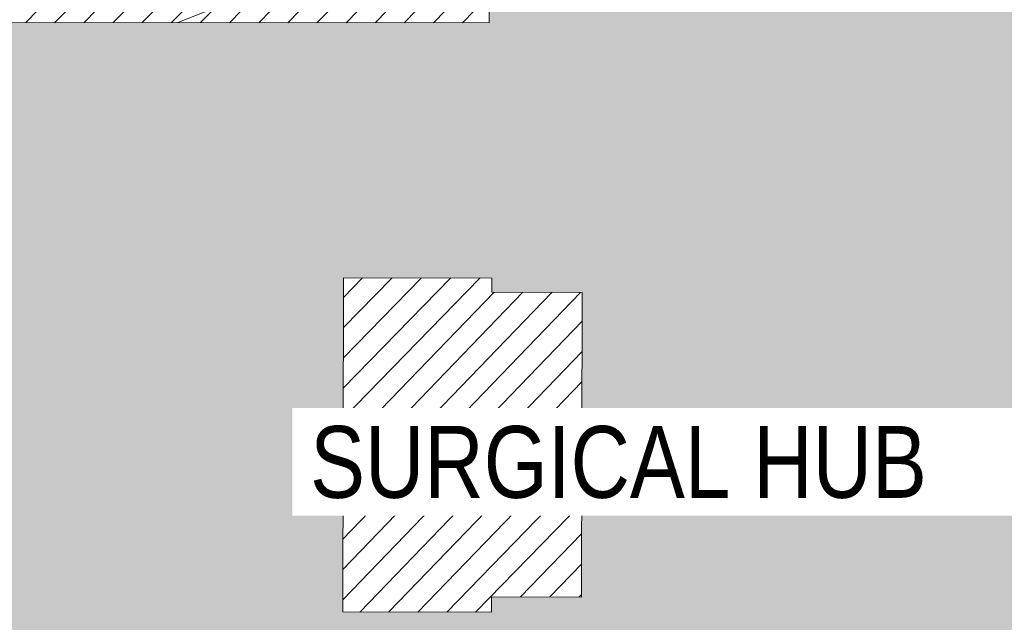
# Model space of a CAD drawing. Header units: millimetres. Extents: x -290717 to 520720, y -103372 to 287762.
# Tile 257 of 375: x 19553 to 60695, y 139046 to 164211. Entities that reach past the tile are written whole.
import ezdxf

# ---------------------------------------------------------------- set-up
doc = ezdxf.new("R2010")
doc.units = ezdxf.units.MM
doc.linetypes.add('IMPORT-HIDDEN2 _3_', pattern=[4762.5, 3175, -1587.5])
doc.linetypes.add('IMPORT-UG_ELEC_STREET LIGHTING_QLB2 _2_', pattern=[2700, 1500, -300.0000000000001, 0, -250, 150, -300.0000000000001, 0, -200])
for name, color, linetype, lineweight, true_color in [('01_DTM_CONTOUR_MNR', 7, 'Continuous', 9, 0xa5a552), ('12333-PUM-2D-U-0001-C01 - Rev2_REVIT IMPORT_dwg', 7, 'Continuous', 9, 0x767676), ('A_RHA_Line', 7, 'Continuous', 9, 0x00a600), ('PUM-CHAMBER EXTENTS', 6, 'IMPORT-HIDDEN2 _3_', 9, 0xff00ff)]:
    doc.layers.add(name, color=color, linetype=linetype, lineweight=lineweight, true_color=true_color)
doc.layers.add('A_RHA_Detail', color=7, linetype='Continuous', lineweight=9)
doc.layers.add('A_RHA_Text', color=7, linetype='Continuous', lineweight=9)
doc.styles.add('Arial Narrow', font='ARIALN.TTF', dxfattribs={"height": 3000})

# ---------------------------------------------------------------- blocks, each defined once
blk = doc.blocks.new('12333-PUM-2D-U-0001-C01 - Rev2_REVIT IMPORT_dwg_MGS62954_T2_Galway_ITM_3d_Rev1-2077680-Site Location Plan Existing')
at = {"layer": '01_DTM_CONTOUR_MNR', "color": 254, "true_color": 0xcccccc, "flags": 128}
blk.add_lwpolyline([(533930979.0969127, 725719029.6585271), (533935085.4094721, 725720582.326491)], dxfattribs=at)
blk = doc.blocks.new('12333-PUM-2D-U-0001-C01 - Rev2_REVIT IMPORT_dwg-1620468-Site Location Plan Existing')
at = {"layer": 'PUM-CHAMBER EXTENTS', "true_color": 0xfff4d4}
h = blk.add_hatch(dxfattribs=at)
h.set_pattern_fill('FP_14', style=0, pattern_type=2)
h.set_pattern_definition([(45, (-533641079.65, -725615854.3560001), (-618.7184335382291, 618.7184335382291), [])])
h.paths.add_polyline_path([(351699.72233876, 60394.56140982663), (351708.9931528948, 60906.25732133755), (352393.2163071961, 60898.13015711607), (353041.6677554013, 66223.39089320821), (353206.9931529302, 73966.25732144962), (353982.8594361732, 73952.7145251), (354317.3501528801, 76699.64382133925), (358888.3501528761, 76111.64382135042), (361222.350152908, 86809.64382132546), (361563.3501529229, 88895.64382133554), (363078.350152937, 90435.64382137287), (363904.3501529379, 101867.6438212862), (365385.1266995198, 110525.3932341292), (365230.9820148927, 110551.7047199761), (365498.4008083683, 111226.8875165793), (365470.0968050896, 111952.5482150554), (365624.7061381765, 111926.1574136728), (366051.350152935, 114420.6438213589), (364898.3501528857, 114331.6438213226), (360524.3501529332, 111561.643821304), (356416.7002318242, 111258.678218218), (357929.2858412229, 111182.0907012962), (360544.5530249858, 111349.5624075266), (360546.5568067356, 111049.5690885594), (355314.0187962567, 111014.6190039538), (355309.6134037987, 111177.0234435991), (355277.3501528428, 111174.643821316), (352644.3501529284, 114141.6438213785), (338239.8330883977, 112460.2766464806), (329804.3501528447, 111555.6438213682), (319532.3501528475, 110592.6438213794), (310517.3501528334, 109863.6438213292), (302620.3501528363, 109581.6438213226), (295825.3501529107, 109566.6438213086), (279813.3501529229, 106549.643821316), (276140.8366145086, 103581.1872824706), (276061.814112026, 103425.8629484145), (271406.8224872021, 105468.1551963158), (271509.3894614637, 105701.9358727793), (267649.350152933, 107463.6438213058), (260223.350152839, 100640.6438213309), (259796.3501529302, 72682.64382134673), (269496.3501528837, 64316.64382130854), (273776.3501529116, 63665.64382135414), (309011.3501528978, 62955.64382139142), (311037.3501528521, 62074.64382133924), (337339.3501528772, 60871.64382135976), (351699.5658924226, 60394.56660731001)])
h.paths.add_polyline_path([(268358.9909750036, 65556.86419186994), (264596.4920611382, 69167.41490751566), (264804.2082447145, 69383.8727354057), (266581.5988270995, 67470.36930634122), (268566.7072650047, 65773.32227584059), (268393.5501527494, 65592.87780157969)])
h.paths.add_polyline_path([(332379.887152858, 67575.85382149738), (302320.8871528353, 68122.8538214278), (302332.4158496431, 68783.33241919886), (280169.8095181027, 69186.63780598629), (280330.3604934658, 78384.59702432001), (275960.0958838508, 78464.13017966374), (276108.0612945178, 86595.19465455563), (280450.151176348, 86519.4031937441), (280756.2778082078, 103341.6855813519), (302910.5740271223, 102938.5317815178), (302921.4142533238, 103534.2289657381), (310787.9439886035, 103391.0774384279), (310815.0515438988, 104880.7045066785), (318228.828162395, 104745.7919744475), (318301.0448391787, 108714.2766025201), (322633.8020448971, 108635.4310593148), (322539.6341878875, 103240.5581443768), (349750.1643799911, 102745.3933022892), (349310.9351529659, 74176.42282136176), (332506.0083566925, 74506.52523825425), (332420.225768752, 69792.56032023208)])
h.paths.add_polyline_path([(262373.7501529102, 72788.24382131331), (262335.6501528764, 75226.64382130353), (265345.5501529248, 75226.64382130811), (265383.6501528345, 72864.44382133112), (265304.2827260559, 72862.43451938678)])
h.paths.add_polyline_path([(261383.1501528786, 75912.44382136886), (261459.3501528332, 80789.24382133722), (267517.2501529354, 80713.04382135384), (267441.050152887, 75836.24382130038), (261504.3495088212, 75910.91930116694)])
h.paths.add_polyline_path([(302573.8228673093, 78329.52926304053), (302592.4407276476, 78963.90062831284), (306343.567266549, 78898.43991812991), (306598.9518629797, 91613.85658206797), (302817.4785721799, 91689.80612071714), (302824.7187942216, 92271.10215000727), (296640.3411529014, 92395.32482125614), (296360.3411528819, 78454.32482147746), (302538.3452618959, 78330.24181806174)])
h.paths.add_polyline_path([(261840.3501529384, 80865.44382136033), (261687.9501528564, 92981.24382131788), (264050.1501528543, 92981.2438213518), (264202.5501529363, 80865.44382139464), (263838.6680771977, 80865.44382138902)])
h.paths.add_polyline_path([(274664.4282881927, 104261.9875886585), (272430.0401462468, 105281.7542374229), (273799.1437452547, 104582.3695657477), (274486.1144024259, 104328.01044291)])
h.paths.add_polyline_path([(315481.3501528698, 115683.6438212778), (326437.165211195, 116343.5766866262), (364189.350152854, 120948.6438212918), (366744.3501529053, 124721.6438213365), (363517.3501528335, 126053.6438213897), (359872.3501529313, 126432.6438213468), (352849.3501528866, 126181.6438212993), (339104.3501528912, 124625.643821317), (335451.3501528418, 124514.6438212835), (325145.3501528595, 123235.643821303), (319635.3501528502, 122976.6438213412), (314446.3501528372, 122493.6438213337), (313566.3501528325, 118980.6438212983)])
h.paths.add_polyline_path([(322305.050152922, 119194.0438212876), (322152.6501528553, 121403.8438213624), (326724.6501528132, 121784.8438213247), (326877.0501529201, 119498.8438214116), (323355.1979919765, 119264.0536772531)])
h.paths.add_polyline_path([(328629.650152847, 120870.443821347), (328477.2501528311, 122089.6438212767), (329810.7501529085, 122242.0438213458), (329963.1501528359, 121022.8438213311), (328841.3815410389, 120894.6416942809)])
h.paths.add_polyline_path([(317352.0501528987, 121480.0438213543), (317352.0501528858, 121861.0438214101), (317618.7501528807, 121856.3885555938), (317618.7501528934, 121480.043821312), (317362.3608135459, 121480.0438213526)])
h.paths.add_polyline_path([(331601.4501528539, 122089.6438213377), (331144.2501528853, 122242.0438213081), (331258.5501528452, 122623.0438213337), (331715.7501528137, 122470.6438213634), (331644.5503212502, 122233.3110493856)])
blk.add_blockref('12333-PUM-2D-U-0001-C01 - Rev2_REVIT IMPORT_dwg_MGS62954_T2_Galway_ITM_3d_Rev1-2077680-Site Location Plan Existing', (-533641079.6498471, -725615854.3561786))

msp = doc.modelspace()

# ---------------------------------------------------------------- hatches: boundary and pattern name
at = {"layer": 'A_RHA_Detail', "true_color": 0xc0c0c0}
h = msp.add_hatch(color=9, dxfattribs=at)
h.paths.add_polyline_path([(-80880.60083898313, -68502.79057078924), (-80400.86592458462, -68483.4150911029), (-80400.86592458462, -62984.64684182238), (-24474.85765180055, -63009.32043784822), (-24456.14471274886, -50840.30023854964), (-36622.55041054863, -50831.65104346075), (-36622.5504104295, -44228.57792609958), (-50959.05265825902, -44213.68205212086), (-50959.05265825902, -42573.78171509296), (-54563.93258049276, -42571.21897729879), (-54565.69773355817, -45054.17447471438), (-92408.82109324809, -45027.27149617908), (-92411.78875845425, -49201.74309219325), (-100061.9988811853, -49201.74309219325), (-100052.221444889, -64852.82557835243), (-86120.90825231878, -64852.82557835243), (-86092.16626519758, -62957.90041523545), (-84861.10047611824, -62957.90041520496), (-84854.79054275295, -68240.10973718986), (-80870.60226895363, -68240.10973718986)])
h.paths.add_polyline_path([(-137238.9269955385, -68461.93840922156), (-132719.7426408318, -68433.06336920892), (-132847.0731201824, -62850.0428228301), (-130454.6837966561, -62916.63108081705), (-130498.2830220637, -61355.8539363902), (-117581.136331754, -61423.42893434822), (-117492.3908565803, -49183.91309186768), (-125136.5200282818, -49178.47881939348), (-125133.5727033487, -45032.61887132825), (-163007.1824077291, -45005.69421944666), (-163007.1824077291, -44090.29634113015), (-163123.8521375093, -44090.21339942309), (-163122.6389897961, -42383.751842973), (-166563.8543420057, -42383.75184295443), (-166565.0349082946, -44044.3982420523), (-193158.4656786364, -44025.49275802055), (-193195.152889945, -62863.6565097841), (-137269.7106414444, -62916.63108078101), (-137254.3708868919, -65679.90523788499)])
h.paths.add_polyline_path([(120310.9497607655, -32334.2823016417), (120312.4652266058, -31610.73011961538), (133451.2244789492, -31638.24899384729), (133469.2230092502, -19717.98315777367), (121295.7536929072, -19692.48606427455), (121319.8434528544, -8190.941560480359), (112277.0825929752, -8172.001674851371), (112263.1769726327, -14811.12345451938), (78285.85310969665, -14739.95861435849), (78292.82277619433, -8167.077575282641), (76545.55099677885, -8163.40371230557), (69355.76844230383, -8152.931592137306), (69353.66597202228, -9156.746357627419), (68372.60878942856, -9154.691552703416), (68372.60878942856, -13705.52853212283), (69333.72334743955, -13707.54156767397), (69325.07112544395, -16249.53369225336), (66623.4489111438, -16249.53369225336), (66619.79243932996, -17995.29925522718), (65989.07757491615, -17995.29925522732), (65985.44262769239, -19730.78799479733), (57152.23993372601, -19712.28702423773), (57127.42535098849, -31559.89461998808), (70277.87165423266, -31587.43801817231), (70277.87165428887, -32271.74147154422), (78263.96947906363, -32285.12944888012), (78266.62669288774, -31019.79372153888), (112335.8856506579, -31091.15111856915), (112335.8856506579, -32317.57330550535), (119781.4233959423, -32333.17321910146)])
h.paths.add_polyline_path([(7503.71740934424, -1791.43926322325), (15482.43097389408, -674.0213230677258), (15484.0826184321, 148.1327206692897), (56188.28042539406, 205.5276654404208), (56155.8432600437, 14338.31663138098), (18016.62665932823, 14236.4814953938), (17967.9025208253, 34313.18372075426), (21727.10644861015, 34324.06926249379), (21708.9097307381, 40608.10218319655), (18009.66447156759, 40608.10218325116), (17995.54603703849, 45483.75063445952), (9770.084212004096, 45420.63294734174), (3966.216019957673, 45443.14492469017), (3984.771235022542, 14176.56786831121), (1023.062455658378, 14176.56786840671), (-276.5134647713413, 14190.52623465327), (-231.6790044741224, 5976.811441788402), (-226.4491536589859, 193.7444677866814), (1220.250839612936, 179.5999159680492), (7477.609307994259, 143.2867556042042), (7488.638446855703, -674.0213230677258)])
h.paths.add_polyline_path([(77755.59663317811, 53.47451145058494), (77729.51881611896, 1699.844979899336), (94464.47132486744, 1659.976083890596), (94606.37913471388, 17991.39023626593), (88810.41901146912, 18015.03260816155), (88799.89418497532, 14436.74271609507), (69413.88950349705, 14457.87738898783), (69377.35724448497, 99.62816357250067), (70760.85642036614, 92.0068082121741)])
h.paths.add_polyline_path([(61252.12079698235, 46453.95617369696), (105774.7348988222, 46472.68783510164), (105768.2642197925, 61852.61234310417), (92285.13876306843, 61852.61234310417), (92308.59670397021, 65784.30757142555), (96107.46680002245, 65767.6044524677), (96059.6808111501, 75209.20847378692), (101084.8427276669, 75071.88872768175), (104988.0046543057, 74765.36560410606), (108403.6894220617, 74363.84089439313), (112009.2703903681, 73787.25420864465), (115645.3524814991, 73049.69667210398), (116890.8108050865, 72761.69136255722), (120208.9929832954, 71893.18353872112), (120865.241739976, 71703.68487155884), (124135.6329505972, 70669.67317909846), (127435.6253142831, 69480.50055823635), (127820.4368655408, 69394.93141813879), (128274.3081769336, 69331.69585757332), (128731.879114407, 69306.66104520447), (129189.9401456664, 69320.00258265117), (129645.2782985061, 69371.62688830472), (130094.6997111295, 69461.17185607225), (130535.0520071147, 69588.00939078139), (130963.2464342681, 69751.2498188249), (131376.279516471, 69949.74812593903), (131771.254123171, 70182.11198906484), (132162.5575600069, 70460.54046602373), (132496.0921582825, 70741.69081117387), (132820.8713676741, 71064.98072578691), (133117.4593294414, 71414.31364276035), (133383.77568926, 71787.23923958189), (133616.5473239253, 72178.53728446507), (133817.1647262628, 72590.54524901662), (133982.6025969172, 73017.89547517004), (134111.7005086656, 73457.59040804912), (134203.5529320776, 73906.545904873), (134257.5155882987, 74361.61286220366), (134272.5462649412, 74819.59931534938), (134250.5259874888, 75277.29281749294), (134189.6227572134, 75731.48297750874), (134090.9274700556, 76178.98397761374), (133955.1324028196, 76616.65691996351), (133783.1900598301, 77041.4318434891), (133576.3064937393, 77450.3292564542), (133335.9328436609, 77840.48103831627), (133063.7551572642, 78209.15055536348), (132761.6825665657, 78553.75185442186), (132431.8338935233, 78871.86780505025), (132076.5227904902, 79161.26705200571), (131698.2415079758, 79419.91966864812), (131299.6434187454, 79646.01139199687), (131093.5942456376, 79746.34209763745), (132146.0467355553, 83110.22226149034), (122787.763295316, 86282.54285521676), (121604.3555410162, 82800.35918872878), (117095.9864226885, 83870.84033788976), (116841.9598400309, 83526.35449576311), (116120.5435466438, 91221.9361197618), (110237.7341284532, 91274.27491024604), (110194.3680786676, 90435.39030217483), (104988.0046543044, 90486.49901569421), (104973.2761846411, 94309.82427956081), (103746.1314668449, 94309.82427962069), (103839.9937121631, 122852.1474272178), (96365.09202303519, 122931.9599471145), (96350.3400238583, 123952.416858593), (104555.5505249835, 123902.1925258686), (104607.3234457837, 120248.5396157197), (125502.5015002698, 120134.193340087), (125662.0200253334, 137657.3796883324), (114479.5865733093, 137699.2256881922), (114382.3062641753, 129149.9458158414), (104644.1590035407, 129187.997507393), (104577.9931702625, 126217.3903165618), (101184.4926405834, 126159.1566967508), (101264.6166812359, 135959.2655565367), (89967.23177303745, 135988.8856164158), (89927.63362986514, 125823.6463181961), (93630.53562299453, 125840.7948842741), (93580.6568888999, 122931.9599471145), (88697.38835373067, 122904.7310127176), (88679.38989541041, 95739.0914377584), (86378.25848993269, 95739.0914377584), (86378.18187189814, 96178.10083375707), (83279.5074328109, 96200.92083330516), (83273.62493422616, 95735.74732136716), (70169.67509616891, 95733.22421950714), (70166.2684274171, 96272.07409350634), (66674.99731291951, 96257.14073659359), (66654.74538556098, 95755.71092140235), (65784.77231076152, 95755.71092140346), (65887.65094981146, 117470.6305650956), (53473.34271625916, 117487.9046429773), (53434.44066306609, 98570.4634906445), (40649.41626913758, 98570.46349066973), (40610.16711556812, 94406.01479082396), (38853.82372865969, 94410.36303444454), (38848.65589191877, 89463.65332732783), (40612.46601909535, 89518.45976927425), (40665.38257359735, 86257.73741131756), (38372.19584673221, 86305.7230928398), (38369.79373532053, 76901.0507917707), (50937.95125076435, 76944.40198877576), (50922.88567283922, 74598.78180893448), (56484.90611318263, 74588.85093774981), (56484.9061131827, 75194.85181998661), (92465.40372273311, 75233.02581663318), (92645.92783659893, 71766.64845097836), (89810.5550181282, 69362.83965827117), (85313.16173971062, 69360.94750424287), (85313.16173971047, 66907.40508090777), (75210.14498260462, 66903.15451592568), (75210.14498260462, 63815.70944554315), (70819.40014306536, 63815.70999204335), (70819.21601502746, 64253.35708063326), (69456.8341568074, 64253.35708063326), (69455.71957374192, 66901.99623168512), (61303.3285675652, 66898.56680686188), (61304.56054652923, 63970.32021231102), (70500.41048205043, 63970.32021223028), (70500.40885431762, 61852.59006210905), (61245.64388480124, 61848.69637492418), (61252.12079698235, 46455.07044720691)])
h.paths.add_polyline_path([(-17153.16561239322, 48569.32684293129), (-17153.16561227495, 60770.38083690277), (-29362.88357762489, 60774.7042869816), (-29362.88357762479, 67399.20394583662), (-43507.25361058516, 67405.01911302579), (-43488.53133082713, 69093.07334179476), (-45766.41866234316, 69109.32868391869), (-45794.34620035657, 67405.01911302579), (-47272.11273197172, 67404.21245453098), (-47272.44887636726, 66454.91798912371), (-86004.56386335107, 66468.6329952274), (-86006.66970790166, 60521.58362724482), (-92662.8772251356, 60521.58362724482), (-92666.53762789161, 50184.35611936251), (-79752.016597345, 50179.78302554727), (-79752.016597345, 48591.49323813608), (-17157.71631240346, 48569.32845421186)])
h.paths.add_polyline_path([(-201056.4185879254, 48628.75479108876), (-138377.9751621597, 48634.64535782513), (-138377.9751621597, 50133.28202330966), (-125467.710581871, 50134.49533928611), (-125468.6909603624, 60566.19036866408), (-132186.8595615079, 60565.86652591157), (-132187.4203588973, 66533.01978768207), (-170643.3098734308, 66805.61809689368), (-170643.3098732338, 67738.78475851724), (-200340.0100486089, 67488.93693767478), (-200348.7175167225, 60827.7802510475), (-201057.5650552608, 60827.71357562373), (-201056.6510294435, 51102.0431337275)])
h.paths.add_polyline_path([(-240051.5126725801, 54769.1949116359), (-239444.4902595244, 54811.10754483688), (-239186.5396225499, 54841.92927608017), (-238764.8191578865, 54940.98166103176), (-238382.4735933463, 55122.46891391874), (-237990.3402229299, 55354.87497237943), (-237269.2031026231, 55936.21514997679), (-237030.2712443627, 56228.66101920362), (-236793.0039600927, 56569.31473977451), (-236554.5880579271, 57004.26389721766), (-236432.7219585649, 57267.46508911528), (-236300.0815274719, 57753.26239002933), (-236250.7285154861, 58017.17885687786), (-236235.6490610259, 58516.21786795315), (-236233.2538430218, 58987.85640057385), (-236213.702979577, 59823.48083772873), (-236363.8287856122, 59820.8603820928), (-236634.0279869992, 60698.06075831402), (-236391.9547756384, 61432.1972634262), (-236225.4740089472, 61435.10319604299), (-236201.6036570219, 62637.68779599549), (-232563.5271750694, 62639.28734435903), (-232563.5271750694, 63049.03842407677), (-232732.1945866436, 63049.15302221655), (-232860.1521278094, 63457.9589027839), (-232731.6068089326, 63914.24862701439), (-232560.8209657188, 63914.24862701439), (-232521.9864006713, 70597.99604498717), (-240628.6947850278, 70598.85496274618), (-240629.7923196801, 72350.98321581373), (-246412.6011213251, 72347.36085937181), (-246412.6011213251, 70616.45923939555), (-254449.5805725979, 70618.60952619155), (-254454.637144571, 70754.06491724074), (-254469.7140363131, 73191.6627625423), (-263883.2532625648, 73267.83063692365), (-263902.4181505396, 68260.74348557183), (-263714.8217520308, 68259.82096576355), (-263552.9672900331, 67819.6543439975), (-263719.0883117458, 67392.20684197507), (-263913.629869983, 67392.20684288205), (-263956.7001914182, 58633.76423459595), (-260181.1963171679, 58611.22607638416), (-260192.3146984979, 56354.25111578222), (-257184.684388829, 56339.46086010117), (-257213.4419958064, 57092.93866025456), (-257338.5163846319, 57093.27331227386), (-257471.0109295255, 57531.7457231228), (-257338.5163845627, 58062.22513700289), (-257203.4956297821, 58064.06881293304), (-257173.5751889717, 58598.54056827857), (-256478.2273617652, 58575.27357918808), (-256478.2273617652, 58788.51859477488), (-256013.0091299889, 58911.92701537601), (-255397.0786589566, 58780.99767608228), (-255397.0786664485, 58595.98242230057), (-243809.8853614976, 58585.92793205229), (-243805.3570672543, 58352.04527760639), (-243740.9394682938, 57884.52572396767), (-243619.083060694, 57421.84877501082), (-243424.3877541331, 56943.65915328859), (-243247.1437899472, 56608.24157716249), (-243003.0710577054, 56249.99021479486), (-242732.2093200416, 55932.75703086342), (-242371.7230179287, 55603.12658814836), (-242141.2551255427, 55424.88676771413), (-241804.9643038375, 55216.88439829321), (-241529.464082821, 55077.02869058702), (-241100.6275144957, 54917.18295005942), (-240836.2134980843, 54840.82833179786), (-240453.4486196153, 54788.6078413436), (-240203.3756532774, 54776.52967577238)])
h.paths.add_polyline_path([(40276.69022620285, 59895.3641775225), (40328.62676026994, 69196.9439153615), (36588.99968782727, 69217.82459101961), (36619.46637569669, 74674.25962431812), (32264.36460075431, 74687.02318924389), (32233.48293864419, 69156.26826309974), (11916.69390488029, 69269.70959690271), (11966.66200108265, 78218.75165977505), (29087.50901742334, 78123.15526811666), (29143.44567202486, 88141.13700481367), (15719.34879623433, 88216.09212957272), (15732.60379610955, 90589.99788900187), (4594.294101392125, 90652.19003492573), (4525.129359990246, 78265.12250452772), (10096.76365550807, 78234.01258734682), (10077.43887221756, 74773.03821913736), (4547.641142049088, 74803.91453678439), (4465.579974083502, 60107.16002351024), (19125.89094757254, 60025.30234268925), (19139.86249371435, 62527.53804648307), (31738.59196305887, 62457.19146407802), (31724.55430855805, 59943.11609818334), (38369.79364222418, 59906.01157297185)])
h.paths.add_polyline_path([(-246083.0241259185, 72334.29150213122), (-246083.0594797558, 72334.30275087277), (-246208.2905500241, 72334.29150213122)])
h.paths.add_polyline_path([(-114575.3004830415, 112178.0758696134), (-114575.3246436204, 112178.0758696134), (-114707.2752166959, 115801.5811617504)])
h.paths.add_polyline_path([(-154699.9178766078, 101760.4080976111), (-114382.0503338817, 101776.0542915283), (-114382.0503338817, 106926.936016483), (-113755.641395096, 106927.1791078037), (-113757.5507412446, 111847.2721532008), (-114431.6837526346, 111847.2721532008), (-114431.8098651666, 112178.075869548), (-114575.3004830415, 112178.0758696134), (-114578.9984943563, 121707.2390834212), (-123056.9849702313, 121707.2390834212), (-123068.8201032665, 156452.7036899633), (-119381.2340625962, 156454.1347343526), (-119381.2340625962, 160165.8603541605), (-115501.031452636, 160167.3661472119), (-115503.3750945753, 166206.5793118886), (-132411.7987151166, 166599.6604729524), (-132411.8243306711, 166665.6603411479), (-135275.0124468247, 166664.5489553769), (-135275.0124468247, 166628.1883102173), (-135911.3205077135, 166628.1944503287), (-135911.3479256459, 166352.1604668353), (-152521.1633846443, 166345.7145607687), (-152518.3680955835, 159142.6836790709), (-150699.3133726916, 159117.9265656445), (-150755.6690356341, 122560.6912032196), (-151059.2005266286, 122560.6912032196), (-151061.0981347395, 121302.4374931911), (-154138.3148337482, 121372.6012653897), (-154138.3148337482, 121865.183451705), (-154704.3888425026, 121867.2611370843), (-154688.5451973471, 119352.3937021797), (-154745.5933227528, 119352.3715636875), (-154745.5763474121, 118722.1532660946), (-160794.1544526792, 118748.744283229), (-160794.1544527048, 119410.5425977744), (-163852.1622693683, 119422.408321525), (-163855.0715294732, 118762.2003111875), (-167568.6765459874, 118778.5256058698), (-166634.6619849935, 124395.1277019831), (-166843.6206842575, 124471.2090400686), (-167568.6765459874, 124707.6250904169), (-168028.2173235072, 124841.3808643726), (-168630.5006276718, 124991.3056740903), (-169238.2056070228, 125117.4693074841), (-169850.3952285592, 125219.6772877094), (-170466.1255403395, 125297.7720169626), (-171089.1102599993, 125351.8553033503), (-171704.4065937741, 125381.1774254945), (-172325.0479971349, 125386.3595015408), (-172782.2248668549, 125374.5832363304), (-173401.7764236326, 125337.4554476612), (-174019.3926983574, 125276.0328036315), (-174634.1213722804, 125190.4100127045), (-175245.0145766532, 125080.7190996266), (-176047.1958093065, 124895.7675261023), (-176665.4852587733, 124724.7228134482), (-177045.3001228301, 124609.1129151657), (-177631.5127793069, 124405.2077276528), (-176665.4852586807, 118818.5158793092), (-177558.9402083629, 118822.4435769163), (-177662.2853368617, 125263.4341236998), (-176365.3912352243, 126542.9270807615), (-159462.2970490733, 126319.9103917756), (-157057.7396790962, 128609.0850976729), (-157060.6673204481, 136153.1661957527), (-158638.8016610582, 137740.2441626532), (-159352.3735831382, 137740.2441626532), (-161634.4140635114, 140201.1078539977), (-168727.9404946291, 140256.8191147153), (-171035.0401162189, 137942.884730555), (-174184.1459014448, 137942.884730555), (-176460.1168228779, 140292.2858551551), (-177341.68569345, 140292.285855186), (-177341.7114445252, 140358.4281613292), (-183428.5803825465, 140356.0660244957), (-185921.6385984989, 137917.4639097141), (-185921.6385985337, 131757.309115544), (-186906.8767412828, 131756.9267734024), (-187725.3914540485, 130809.9989183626), (-187724.0588902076, 127376.1828149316), (-186481.0281350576, 126304.557648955), (-186479.4846755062, 122327.2959175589), (-185176.2828158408, 121059.4673825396), (-180304.1129154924, 121059.4673825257), (-180304.1136492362, 118802.0484409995), (-193555.3706955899, 118802.0484409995), (-193555.3686998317, 133117.8341649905), (-192593.6442938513, 133118.2073819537), (-192593.6442938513, 134200.8158367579), (-192224.6284783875, 134200.9592041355), (-192225.5653014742, 136615.0101267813), (-192595.0012461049, 136615.0101267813), (-192595.4357332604, 137734.4745166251), (-193589.2709668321, 137734.4746851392), (-193589.2685988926, 147474.5705834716), (-193163.2062206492, 147492.8644728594), (-192606.8095195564, 147551.4951472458), (-192359.9383250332, 147589.5931622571), (-192199.8207947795, 147616.5827293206), (-191882.7548926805, 147682.9245600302), (-191568.5380071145, 147761.6632019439), (-191020.2573150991, 147932.4221712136), (-190950.5841382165, 147955.8263236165), (-190647.7999969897, 148070.951423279), (-190349.769078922, 148197.8750093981), (-190056.9509284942, 148336.4013817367), (-189769.7970512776, 148486.316942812), (-189375.4954991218, 148717.2624196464), (-189132.9060261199, 148873.2749095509), (-188867.5421091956, 149059.0543930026), (-188609.6764469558, 149255.1087866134), (-188354.9814056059, 149465.3525772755), (-188079.6339208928, 149713.8792482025), (-187884.9836199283, 149901.8220103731), (-187538.2510284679, 150274.4802367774), (-187446.2998447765, 150378.396083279), (-187241.3270201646, 150629.2310214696), (-187046.3599558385, 150887.9197697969), (-186861.699277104, 151154.0634500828), (-186546.1373636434, 151669.8298752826), (-186524.4196769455, 151707.063245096), (-163675.289831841, 151669.8298752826), (-163687.5843044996, 148134.0767945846), (-157303.6541541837, 148136.4921063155), (-157303.6541541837, 155759.9150161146), (-157557.4317586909, 155765.0384228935), (-157555.9168973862, 166678.0466575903), (-187009.2021991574, 166699.7464767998), (-187013.0952111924, 162054.4009359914), (-188707.1775469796, 162044.5925187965), (-188705.9961893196, 155021.5333641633), (-188737.9999316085, 154650.5326603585), (-188799.0133970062, 154283.1866125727), (-188857.2045401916, 154035.4341107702), (-188966.1106131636, 153679.3368924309), (-189102.6200311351, 153332.8820747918), (-189265.8911677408, 152998.2056672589), (-189454.9174010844, 152677.3710606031), (-189645.2484685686, 152421.322012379), (-189916.9563410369, 152104.2450531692), (-190212.7041973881, 151809.4634871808), (-190530.6686598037, 151538.7947475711), (-190868.889367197, 151293.9075915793), (-191225.2810786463, 151076.3118324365), (-191597.6465194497, 150887.3490190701), (-192092.8415776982, 150682.5621956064), (-192485.2937347, 150569.6612301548), (-192903.8930807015, 150482.2408890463), (-193187.215491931, 150440.8868273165), (-193594.1866364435, 150407.1257787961), (-193594.5953882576, 151459.989522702), (-205369.2399268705, 151455.4201248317), (-205354.452352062, 113350.0822379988), (-207187.1580384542, 113349.3709450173), (-207184.3024929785, 105991.0636522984), (-205312.8709512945, 105991.0636522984), (-205311.2365670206, 101769.6553082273), (-175488.645120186, 101781.2285901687), (-175488.645120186, 110889.6985621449), (-154703.462766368, 110897.5679794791), (-154700.5193329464, 103310.2697088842)])
h.paths.add_polyline_path([(193735.9435692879, 113047.8274775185), (208865.0938716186, 114991.026643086), (208976.1154122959, 114126.6471161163), (216447.8967330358, 115086.3281915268), (216038.7305308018, 118271.970241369), (232648.5073383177, 120405.3421627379), (233425.9936153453, 114352.0734369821), (240632.2017567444, 115277.6440986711), (239854.8412683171, 121329.9334728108), (256406.8682407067, 123455.8879629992), (257091.7572256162, 118089.1198988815), (264572.287122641, 119040.8180953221), (261877.8350554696, 138524.7609215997), (259178.7147038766, 138221.6086023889), (259197.3483654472, 137439.0084132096), (254686.1480587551, 136897.0007613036), (255412.6810205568, 131314.8303174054), (240852.7447965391, 129522.4514055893), (239771.0426540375, 137918.8519126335), (240649.582243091, 138010.1984551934), (240062.3063116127, 142776.6750342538), (239165.7694641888, 142685.0143484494), (237630.9646614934, 151018.3171733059), (266172.8791088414, 154560.7889781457), (271297.187694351, 142612.4006970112), (276531.7397502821, 144861.0987145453), (274941.5029779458, 148527.903728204), (302074.530765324, 160134.9084326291), (300215.9323773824, 164320.1841173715), (301528.161327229, 164907.0997990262), (300405.1237791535, 167477.8916353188), (299016.6944531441, 166945.7181825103), (295626.7488506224, 174518.7544287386), (294333.0289184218, 177537.1551681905), (287288.847594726, 174518.7544287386), (289427.6893504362, 169661.0163464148), (272956.7816584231, 162557.1203578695), (271943.2187786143, 164897.4305293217), (267016.3118217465, 162764.0369715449), (268502.3094164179, 159357.043014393), (265200.4029571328, 157946.4096681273), (226856.4166955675, 153146.7821791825), (227510.3041274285, 148852.0205335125), (228280.9873164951, 141179.0007484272), (227302.3544112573, 141050.2812999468), (227895.3788231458, 136433.1758633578), (228748.5501749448, 136523.8855003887), (229602.307730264, 128023.7667641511), (217691.2359889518, 126493.8999679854), (217642.3600127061, 126874.4332670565), (215138.5007311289, 126552.8357430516), (215194.9980427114, 126112.9650749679), (215015.6132225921, 126089.9247571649), (214840.967257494, 127449.6644606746), (192258.7012018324, 124549.1816390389), (193486.3576426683, 114991.026643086)])
h.paths.add_polyline_path([(-78076.24179098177, 117605.518872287), (-78076.23951907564, 117610.0871212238), (-78070.31812256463, 129485.733079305), (-74723.15926546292, 129478.3852560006), (-74723.15926546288, 125435.7860625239), (-48015.64546089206, 125380.0246061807), (-47996.55031653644, 135872.5822179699), (-61198.159180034, 135901.5630078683), (-74714.72264147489, 135923.5088764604), (-74723.62876031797, 131865.2975510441), (-78070.31812256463, 131872.6421692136), (-78062.97909490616, 149549.768943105), (-58292.26570494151, 149541.5607197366), (-58292.26570494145, 148946.2407608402), (-37707.70924049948, 148937.6946534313), (-37707.70924049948, 159740.0690313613), (-44148.26955758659, 159742.7429641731), (-44148.26955758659, 162961.3319175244), (-49829.95437586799, 162961.3319175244), (-49830.92144141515, 160632.0129326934), (-78494.0902662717, 160643.9130440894), (-78494.0902662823, 161615.1537737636), (-78739.22585210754, 161615.2555472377), (-78691.79195364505, 168187.9195488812), (-90844.5764503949, 168126.8149080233), (-90962.52567696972, 152686.7636278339), (-89064.97866810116, 152685.97582136), (-89079.54115383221, 117610.0871212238), (-78374.80210165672, 117605.6428258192)])
h.paths.add_polyline_path([(69254.82576126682, 129235.9722870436), (69259.97086178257, 136167.7892474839), (86068.0992678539, 136131.0235193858), (86008.66431381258, 164703.3084147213), (58789.63167882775, 164723.5115811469), (58789.63167882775, 170119.2062865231), (54460.16324890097, 170122.4198087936), (54457.21717773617, 166153.2792453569), (47042.21516498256, 166158.7829869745), (47041.10931533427, 164668.9097040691), (39173.27935198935, 164674.7495545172), (39172.83712618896, 164078.9539098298), (17014.87910992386, 164095.400525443), (17002.38841206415, 147267.1142245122), (12659.63471563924, 147267.1142245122), (12653.6008753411, 139137.9291796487), (17031.41608901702, 139134.6797717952), (17024.58791744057, 129935.3194463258), (39191.34773726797, 129918.8662983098), (39191.34773726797, 129258.2867272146), (69014.0340609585, 129236.1510132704)])
h.paths.add_polyline_path([(39265.62356917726, 139467.8223435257), (33050.91021530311, 139484.1586867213), (33087.56357182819, 153427.9220784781), (39277.60130890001, 153411.6505991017), (39277.60130890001, 152830.3127277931), (43058.29603858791, 152820.3745823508), (43024.83899408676, 140092.5601633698), (39267.2657899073, 140092.5601633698)])
h.paths.add_polyline_path([(1979.548949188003, 189123.2414339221), (18699.10403225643, 189180.0465563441), (18678.46874727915, 195253.6675675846), (24349.02704558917, 195272.9334349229), (24334.96888369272, 199550.7690689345), (28829.78348971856, 199566.0403168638), (28798.35772162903, 208815.6446465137), (24334.94961552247, 208806.1514042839), (24333.90624838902, 209113.2475694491), (16811.59093053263, 209087.6902915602), (16806.58456496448, 208843.590909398), (6772.293057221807, 208809.4991440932), (6797.166076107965, 201488.5780549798), (-8471.058649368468, 201436.7038403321), (-8471.058649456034, 200429.0172029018), (-11856.09020773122, 200417.5164702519), (-11823.72827012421, 190892.3684139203), (-7614.729360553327, 190904.9356358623), (-7614.729360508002, 190170.8290169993), (-4608.619189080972, 190169.2993656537), (-4608.238782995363, 190916.8832264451), (1973.379031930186, 190939.2444093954), (1977.122761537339, 189837.3456606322)])
h.paths.add_polyline_path([(-20506.2213294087, 190640.028646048), (-20122.28942212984, 206347.1214480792), (-41550.34215554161, 207015.255795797), (-41462.26177905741, 210449.6195896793), (-31391.41053375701, 210152.0276719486), (-31078.64493158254, 223862.574366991), (-44305.08575746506, 224230.797228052), (-44490.79956595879, 211865.5542346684), (-47510.12209651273, 211942.9901386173), (-47722.57925074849, 203659.0205615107), (-47076.06680551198, 203635.3001466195), (-47175.4684425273, 199531.9403872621), (-46801.21126120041, 199520.4703265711), (-46873.68175963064, 195478.589946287), (-44600.40472249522, 195425.25597799), (-44685.88459510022, 192243.2795180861), (-38073.99929110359, 192135.6564361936), (-38104.39995468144, 191126.9722513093), (-21537.79264469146, 190668.5723413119)])
h.paths.add_polyline_path([(16801.02360974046, 195961.5001375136), (9656.615133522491, 196015.1086064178), (9643.83815057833, 199513.9922857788), (11631.77992465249, 199485.8321209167), (11631.79209405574, 203322.2460457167), (16806.58456511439, 203391.4855727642), (16801.04077099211, 195984.4293109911)])
h.paths.add_polyline_path([(122084.9263243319, 200536.2570557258), (122088.180516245, 206386.1947929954), (125211.1061637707, 206386.1947929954), (125211.1162733, 206645.8932838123), (126202.709897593, 206645.8932838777), (126203.0204768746, 207041.0477229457), (130401.4034740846, 206979.0758390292), (130444.269112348, 209883.2802976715), (126202.8383602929, 209945.883203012), (126203.0204768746, 214624.1281189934), (127364.7919503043, 214624.1281189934), (127365.2106673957, 225380.2058570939), (126159.8599207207, 225380.2527798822), (126207.4133336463, 241475.3410923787), (119482.541129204, 241495.8747302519), (119479.204156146, 246182.0096278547), (109943.9121324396, 246175.219673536), (109953.2702600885, 233033.3814297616), (115000.5285021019, 233033.3814296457), (114999.5792924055, 208653.4991933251), (112026.3032629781, 208653.4991933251), (112024.3519988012, 200538.6764491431), (122024.6079402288, 200536.271559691)])
h.paths.add_polyline_path([(30087.05071628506, 200986.75440713), (38030.67179073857, 201028.6865661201), (38030.67179073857, 202922.9731661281), (38109.89531489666, 202923.3913649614), (38067.25569093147, 208827.6066631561), (38013.35839375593, 208827.667223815), (38012.38630312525, 209012.5383931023), (30044.90685988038, 208970.4802974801), (30060.65944993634, 205986.3119354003)])
h.paths.add_polyline_path([(195986.2599411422, 205661.5722736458), (202896.8751332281, 206052.0074670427), (202676.886254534, 209945.7611691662), (195766.2710618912, 209555.325975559)])
h.paths.add_polyline_path([(-91652.40581580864, 206392.6172135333), (-79454.24421187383, 206432.5105635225), (-79629.29258199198, 238245.6998510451), (-68904.21147484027, 238215.095164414), (-68918.56040493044, 246314.0782553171), (-68756.515268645, 246312.9061543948), (-68755.20581930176, 246638.9786699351), (-79620.07671794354, 246651.3624133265), (-79606.5628449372, 247343.5411849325), (-82154.50636787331, 247318.0695596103), (-82154.50636787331, 247488.1275895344), (-91640.64698348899, 247472.5371040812), (-91638.72040628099, 246846.4753752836), (-131470.3702759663, 246641.42150215), (-131470.3702759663, 250159.5419305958), (-142857.1087886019, 250176.7939677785), (-142864.0554935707, 246220.0701029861), (-165118.8027587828, 246272.3986783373), (-165040.0492656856, 253907.936045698), (-178677.4727934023, 253929.5079730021), (-178699.5521575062, 238176.7234097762), (-138599.3373496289, 238209.4781454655), (-138548.4479938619, 206627.5237025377), (-126646.6702863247, 206572.2299428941), (-126666.6805510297, 234825.8818836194), (-124962.7180531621, 234825.9534805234), (-124969.0241559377, 234688.4891474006), (-91595.61129713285, 234664.3133306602), (-91650.87307429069, 207155.5994723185)])
h.paths.add_polyline_path([(142123.7078306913, 209113.5383730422), (152768.4446292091, 209127.3137315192), (152745.2992288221, 227012.6338093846), (142100.5623961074, 226998.8584508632), (142121.8067345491, 210582.5602414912)])
h.paths.add_polyline_path([(168998.8561285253, 209274.9592350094), (169026.8416078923, 226860.3446541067), (161686.6780313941, 226876.6646907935), (161647.6783165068, 209291.3037608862), (168846.6177107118, 209275.2977201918)])
h.paths.add_polyline_path([(49761.46820716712, 218476.567809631), (49794.00484362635, 223316.1680811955), (41274.07755979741, 223363.4010619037), (41273.58999769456, 223290.879563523), (32187.30576793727, 223351.9666549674), (32202.10532416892, 225553.2987455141), (20081.8372469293, 225634.7833114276), (20035.26675877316, 218707.7438838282), (31566.33951793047, 218630.2204926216), (31566.12891728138, 218598.8950898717), (49547.01686615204, 218478.0095661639)])
h.paths.add_polyline_path([(162361.9830851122, 234154.0520866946), (162366.6425722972, 241589.9129272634), (135261.1026964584, 241630.986197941), (135249.0888707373, 234197.8735112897), (160249.0277027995, 234157.467167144)])
h.paths.add_polyline_path([(176458.8604388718, 246709.572470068), (176516.248447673, 252173.1529805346), (168884.2833866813, 252253.3171281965), (168934.8652923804, 257068.9279575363), (164355.0504715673, 257117.0331241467), (164296.1746742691, 251511.8088120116), (164416.8965511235, 251510.5407811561), (164367.8024342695, 246836.5737543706), (172300.1975056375, 246753.2539686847)])

# ---------------------------------------------------------------- linework, layer by layer
at = {"layer": 'A_RHA_Line', "color": 7}
for p, q in [((39173.27935199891, 164674.7495545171), (39172.83712618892, 164078.9539098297)), ((39172.83712618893, 164078.9539098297), (17014.87910992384, 164095.4005254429)), ((33050.91021530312, 139484.1586867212), (33087.56357182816, 153427.922078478)), ((33087.56357182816, 153427.922078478), (39277.60130889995, 153411.6505991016)), ((39277.60130889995, 153411.6505991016), (39276.07318226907, 152830.316744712)), ((39276.07318226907, 152830.316744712), (43058.29603858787, 152820.3745823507)), ((43058.29603858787, 152820.3745823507), (43024.83899408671, 140092.5601633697)), ((39267.29175392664, 140102.4374621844), (39265.62356917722, 139467.8223435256)), ((43024.83899408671, 140092.5601633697), (39267.29175392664, 140102.4374621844)), ((39265.62356917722, 139467.8223435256), (33050.91021530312, 139484.1586867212))]:
    msp.add_line(p, q, dxfattribs=at)

# ---------------------------------------------------------------- block references
at = {"layer": '12333-PUM-2D-U-0001-C01 - Rev2_REVIT IMPORT_dwg', "color": 254, "linetype": 'IMPORT-UG_ELEC_STREET LIGHTING_QLB2 _2_', "true_color": 0xffd4d4, "rotation": 0.9999999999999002}
msp.add_blockref('12333-PUM-2D-U-0001-C01 - Rev2_REVIT IMPORT_dwg-1620468-Site Location Plan Existing', (-261895.0770586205, 55869.5817132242), dxfattribs=at)

# ---------------------------------------------------------------- next in the draw order: texts
at = {"layer": 'A_RHA_Text', "lineweight": 35, "insert": (31690.16959954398, 147242.8694397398), "char_height": 3000, "width": 31666.65625, "attachment_point": 1, "style": 'Arial Narrow', "bg_fill": 3, "box_fill_scale": 1.25, "bg_fill_color": 256, "bg_fill_true_color": 13158600, "bg_fill_transparency": 0}
msp.add_mtext('SURGICAL HUB', dxfattribs=at)

doc.saveas('drawing.dxf')
